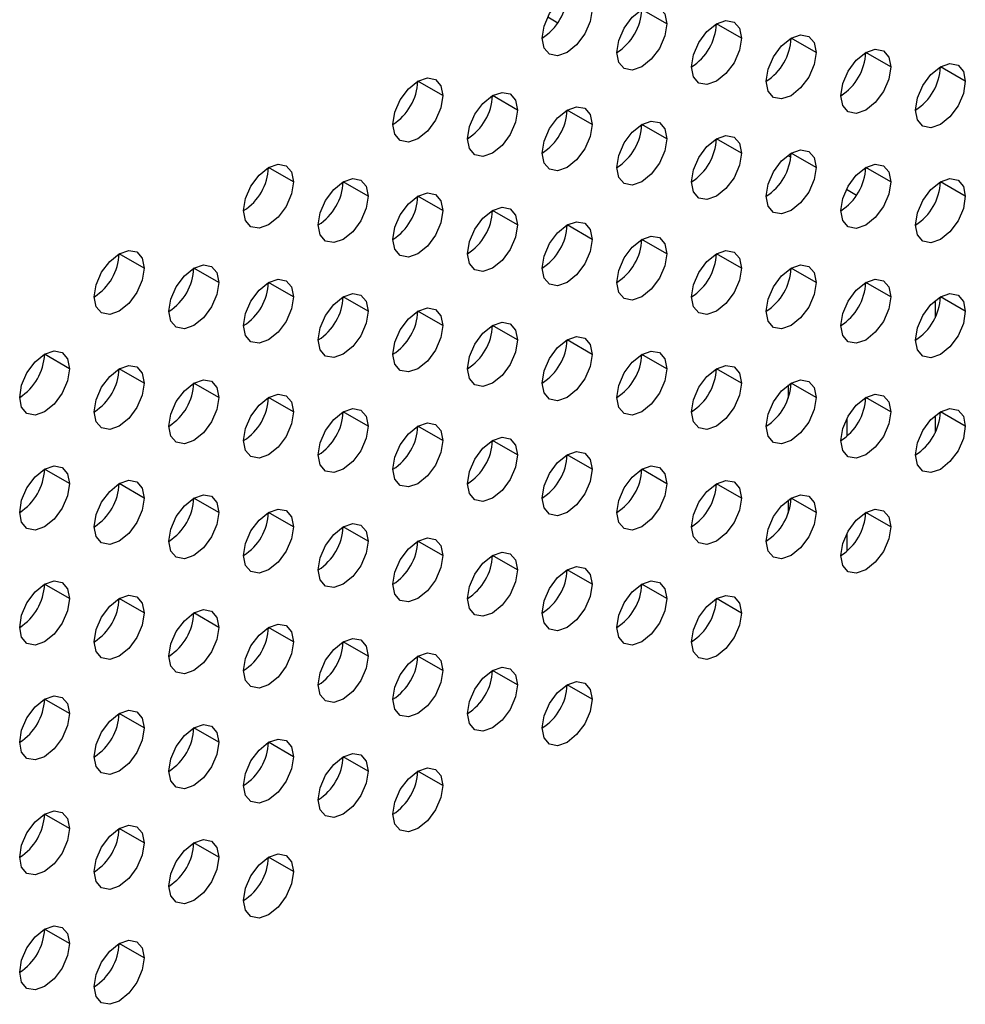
# Model space of a CAD drawing. Header units: millimetres. Extents: x 0 to 1118, y 0 to 864.
# Tile 260 of 309: x 979.25 to 982.61, y 719.85 to 723.35. Entities that reach past the tile are written whole.
import ezdxf

# ---------------------------------------------------------------- set-up
doc = ezdxf.new("R2010")
doc.units = ezdxf.units.MM

msp = doc.modelspace()

# ---------------------------------------------------------------- linework, layer by layer
at = {"color": 7, "linetype": 'Continuous', "lineweight": 25}
for p, q in [((981.1281, 723.3597), (981.1641, 723.3389)), ((981.5504, 723.335), (981.462, 723.3861)), ((981.8155, 723.284), (981.7271, 723.335)), ((982.0807, 723.2329), (981.9923, 723.2839)), ((982.3459, 723.1819), (982.2575, 723.2329)), ((982.611, 723.1308), (982.5226, 723.1818)), ((980.7549, 723.0799), (980.6665, 723.131)), ((981.02, 723.0289), (980.9316, 723.0799)), ((981.2852, 722.9778), (981.1968, 723.0288)), ((981.5504, 722.9268), (981.462, 722.9778)), ((981.8155, 722.8757), (981.7271, 722.9267)), ((981.9802, 722.8678), (981.9915, 722.8613)), ((982.0807, 722.8246), (981.9923, 722.8757)), ((980.2245, 722.7738), (980.1362, 722.8248)), ((982.3459, 722.7736), (982.2575, 722.8246)), ((980.4897, 722.7227), (980.4013, 722.7738)), ((982.611, 722.7225), (982.5226, 722.7736)), ((982.1889, 722.7473), (982.2248, 722.7266)), ((980.7549, 722.6717), (980.6665, 722.7227)), ((981.02, 722.6206), (980.9316, 722.6716)), ((981.2852, 722.5696), (981.1968, 722.6206)), ((981.5504, 722.5185), (981.462, 722.5695)), ((979.6942, 722.4676), (979.6058, 722.5187)), ((981.8155, 722.4674), (981.7271, 722.5185)), ((979.9594, 722.4166), (979.871, 722.4676)), ((982.0807, 722.4164), (981.9923, 722.4674)), ((980.2245, 722.3655), (980.1362, 722.4165)), ((982.3459, 722.3653), (982.2575, 722.4163)), ((980.4897, 722.3145), (980.4013, 722.3655)), ((982.5037, 722.352), (982.5037, 722.2912)), ((982.611, 722.3143), (982.5226, 722.3653)), ((980.7549, 722.2634), (980.6665, 722.3144)), ((981.02, 722.2123), (980.9316, 722.2634)), ((981.2852, 722.1613), (981.1968, 722.2123)), ((979.429, 722.1104), (979.3407, 722.1614)), ((981.5504, 722.1102), (981.462, 722.1612)), ((979.6942, 722.0594), (979.6058, 722.1104)), ((981.8155, 722.0592), (981.7271, 722.1102)), ((979.9594, 722.0083), (979.871, 722.0593)), ((982.0807, 722.0081), (981.9923, 722.0591)), ((980.2245, 721.9572), (980.1362, 722.0083)), ((982.3459, 721.957), (982.2575, 722.0081)), ((980.4897, 721.9062), (980.4013, 721.9572)), ((982.5037, 721.9437), (982.5037, 721.883)), ((982.611, 721.906), (982.5226, 721.957)), ((980.7549, 721.8551), (980.6665, 721.9062)), ((981.02, 721.8041), (980.9316, 721.8551)), ((981.2852, 721.753), (981.1968, 721.804)), ((979.429, 721.7022), (979.3407, 721.7532)), ((981.5504, 721.702), (981.462, 721.753)), ((979.6942, 721.6511), (979.6058, 721.7021)), ((981.8155, 721.6509), (981.7271, 721.7019)), ((979.9594, 721.6), (979.871, 721.6511)), ((982.0807, 721.5998), (981.9923, 721.6509)), ((980.2245, 721.549), (980.1362, 721.6)), ((982.3459, 721.5488), (982.2575, 721.5998)), ((980.4897, 721.4979), (980.4013, 721.5489)), ((980.7549, 721.4469), (980.6665, 721.4979)), ((981.02, 721.3958), (980.9316, 721.4468)), ((981.2852, 721.3447), (981.1968, 721.3958)), ((979.429, 721.2939), (979.3407, 721.3449)), ((981.5504, 721.2937), (981.462, 721.3447)), ((979.6942, 721.2428), (979.6058, 721.2938)), ((981.8155, 721.2426), (981.7271, 721.2937)), ((979.9594, 721.1918), (979.871, 721.2428)), ((980.2245, 721.1407), (980.1362, 721.1917)), ((980.4897, 721.0896), (980.4013, 721.1407)), ((980.7549, 721.0386), (980.6665, 721.0896)), ((981.02, 720.9875), (980.9316, 721.0386)), ((981.2852, 720.9365), (981.1968, 720.9875)), ((979.429, 720.8856), (979.3407, 720.9366)), ((979.6942, 720.8346), (979.6058, 720.8856)), ((979.9594, 720.7835), (979.871, 720.8345)), ((980.2245, 720.7324), (980.1362, 720.7835)), ((980.4897, 720.6814), (980.4013, 720.7324)), ((980.7549, 720.6303), (980.6665, 720.6813)), ((979.429, 720.4773), (979.3407, 720.5284)), ((979.6942, 720.4263), (979.6058, 720.4773)), ((979.9594, 720.3752), (979.871, 720.4262)), ((980.2245, 720.3242), (980.1362, 720.3752)), ((979.429, 720.0691), (979.3407, 720.1201)), ((979.6942, 720.018), (979.6058, 720.069))]:
    msp.add_line(p, q, dxfattribs=at)
at = {"color": 8, "linetype": 'Continuous', "lineweight": 25}
for p, q in [((981.982, 722.0525), (981.982, 722.0053)), ((982.1911, 721.8709), (982.1911, 721.9351)), ((981.982, 721.6442), (981.982, 721.597)), ((982.1911, 721.4626), (982.1911, 721.5268))]:
    msp.add_line(p, q, dxfattribs=at)
at = {"color": 7, "linetype": 'Continuous', "lineweight": 25, "flags": 128}
for points in [[(981.1084, 723.284), (981.1152, 723.327), (981.1343, 723.3712), (981.163, 723.4098), (981.1968, 723.4371), (981.2306, 723.4489), (981.2593, 723.4433), (981.2785, 723.4213), (981.2852, 723.3861)], [(981.3736, 723.233), (981.3803, 723.2759), (981.3995, 723.3201), (981.4282, 723.3588), (981.462, 723.3861), (981.4958, 723.3978), (981.5245, 723.3923), (981.5436, 723.3702), (981.5504, 723.335)], [(981.2852, 723.3861), (981.2785, 723.3432), (981.2593, 723.299), (981.2306, 723.2603), (981.1968, 723.233), (981.163, 723.2212), (981.1343, 723.2268), (981.1152, 723.2489), (981.1084, 723.284)], [(981.5504, 723.335), (981.5436, 723.2921), (981.5245, 723.2479), (981.4958, 723.2092), (981.462, 723.1819), (981.4282, 723.1702), (981.3995, 723.1758), (981.3803, 723.1978), (981.3736, 723.233)], [(981.6388, 723.1819), (981.6455, 723.2249), (981.6646, 723.269), (981.6933, 723.3077), (981.7271, 723.335), (981.761, 723.3468), (981.7896, 723.3412), (981.8088, 723.3192), (981.8155, 723.284)], [(981.9039, 723.1309), (981.9106, 723.1738), (981.9298, 723.218), (981.9585, 723.2567), (981.9923, 723.284), (982.0261, 723.2957), (982.0548, 723.2901), (982.074, 723.2681), (982.0807, 723.2329)], [(981.8155, 723.284), (981.8088, 723.241), (981.7896, 723.1969), (981.761, 723.1582), (981.7271, 723.1309), (981.6933, 723.1191), (981.6646, 723.1247), (981.6455, 723.1468), (981.6388, 723.1819)], [(982.0807, 723.2329), (982.074, 723.19), (982.0548, 723.1458), (982.0261, 723.1071), (981.9923, 723.0798), (981.9585, 723.0681), (981.9298, 723.0736), (981.9106, 723.0957), (981.9039, 723.1309)], [(982.1691, 723.0798), (982.1758, 723.1228), (982.195, 723.1669), (982.2236, 723.2056), (982.2575, 723.2329), (982.2913, 723.2447), (982.32, 723.2391), (982.3391, 723.217), (982.3459, 723.1819)], [(982.3459, 723.1819), (982.3391, 723.1389), (982.32, 723.0947), (982.2913, 723.0561), (982.2575, 723.0288), (982.2236, 723.017), (982.195, 723.0226), (982.1758, 723.0446), (982.1691, 723.0798)], [(982.4343, 723.0287), (982.441, 723.0717), (982.4601, 723.1159), (982.4888, 723.1545), (982.5226, 723.1818), (982.5565, 723.1936), (982.5851, 723.188), (982.6043, 723.166), (982.611, 723.1308)], [(980.5781, 722.9779), (980.5848, 723.0208), (980.604, 723.065), (980.6327, 723.1037), (980.6665, 723.131), (980.7003, 723.1427), (980.729, 723.1372), (980.7481, 723.1151), (980.7549, 723.0799)], [(982.611, 723.1308), (982.6043, 723.0879), (982.5851, 723.0437), (982.5565, 723.005), (982.5226, 722.9777), (982.4888, 722.966), (982.4601, 722.9715), (982.441, 722.9936), (982.4343, 723.0287)], [(980.7549, 723.0799), (980.7481, 723.037), (980.729, 722.9928), (980.7003, 722.9541), (980.6665, 722.9268), (980.6327, 722.9151), (980.604, 722.9207), (980.5848, 722.9427), (980.5781, 722.9779)], [(980.8433, 722.9268), (980.85, 722.9698), (980.8691, 723.0139), (980.8978, 723.0526), (980.9316, 723.0799), (980.9655, 723.0917), (980.9941, 723.0861), (981.0133, 723.0641), (981.02, 723.0289)], [(981.02, 723.0289), (981.0133, 722.9859), (980.9941, 722.9418), (980.9655, 722.9031), (980.9316, 722.8758), (980.8978, 722.864), (980.8691, 722.8696), (980.85, 722.8917), (980.8433, 722.9268)], [(981.1084, 722.8758), (981.1152, 722.9187), (981.1343, 722.9629), (981.163, 723.0016), (981.1968, 723.0289), (981.2306, 723.0406), (981.2593, 723.0351), (981.2785, 723.013), (981.2852, 722.9778)], [(981.2852, 722.9778), (981.2785, 722.9349), (981.2593, 722.8907), (981.2306, 722.852), (981.1968, 722.8247), (981.163, 722.813), (981.1343, 722.8185), (981.1152, 722.8406), (981.1084, 722.8758)], [(981.3736, 722.8247), (981.3803, 722.8677), (981.3995, 722.9118), (981.4282, 722.9505), (981.462, 722.9778), (981.4958, 722.9896), (981.5245, 722.984), (981.5436, 722.9619), (981.5504, 722.9268)], [(981.6388, 722.7737), (981.6455, 722.8166), (981.6646, 722.8608), (981.6933, 722.8995), (981.7271, 722.9267), (981.761, 722.9385), (981.7896, 722.9329), (981.8088, 722.9109), (981.8155, 722.8757)], [(981.5504, 722.9268), (981.5436, 722.8838), (981.5245, 722.8396), (981.4958, 722.801), (981.462, 722.7737), (981.4282, 722.7619), (981.3995, 722.7675), (981.3803, 722.7895), (981.3736, 722.8247)], [(981.8155, 722.8757), (981.8088, 722.8328), (981.7896, 722.7886), (981.761, 722.7499), (981.7271, 722.7226), (981.6933, 722.7109), (981.6646, 722.7164), (981.6455, 722.7385), (981.6388, 722.7737)], [(981.9039, 722.7226), (981.9106, 722.7655), (981.9298, 722.8097), (981.9585, 722.8484), (981.9923, 722.8757), (982.0261, 722.8874), (982.0548, 722.8819), (982.074, 722.8598), (982.0807, 722.8246)], [(980.0478, 722.6717), (980.0545, 722.7147), (980.0737, 722.7589), (980.1023, 722.7975), (980.1362, 722.8248), (980.17, 722.8366), (980.1987, 722.831), (980.2178, 722.809), (980.2245, 722.7738)], [(982.1691, 722.6715), (982.1758, 722.7145), (982.195, 722.7587), (982.2236, 722.7973), (982.2575, 722.8246), (982.2913, 722.8364), (982.32, 722.8308), (982.3391, 722.8088), (982.3459, 722.7736)], [(982.0807, 722.8246), (982.074, 722.7817), (982.0548, 722.7375), (982.0261, 722.6989), (981.9923, 722.6716), (981.9585, 722.6598), (981.9298, 722.6654), (981.9106, 722.6874), (981.9039, 722.7226)], [(980.2245, 722.7738), (980.2178, 722.7308), (980.1987, 722.6867), (980.17, 722.648), (980.1362, 722.6207), (980.1023, 722.6089), (980.0737, 722.6145), (980.0545, 722.6366), (980.0478, 722.6717)], [(980.3129, 722.6207), (980.3197, 722.6636), (980.3388, 722.7078), (980.3675, 722.7465), (980.4013, 722.7738), (980.4351, 722.7855), (980.4638, 722.78), (980.483, 722.7579), (980.4897, 722.7227)], [(982.3459, 722.7736), (982.3391, 722.7306), (982.32, 722.6865), (982.2913, 722.6478), (982.2575, 722.6205), (982.2236, 722.6087), (982.195, 722.6143), (982.1758, 722.6364), (982.1691, 722.6715)], [(982.4343, 722.6205), (982.441, 722.6634), (982.4601, 722.7076), (982.4888, 722.7463), (982.5226, 722.7736), (982.5565, 722.7853), (982.5851, 722.7798), (982.6043, 722.7577), (982.611, 722.7225)], [(980.5781, 722.5696), (980.5848, 722.6126), (980.604, 722.6567), (980.6327, 722.6954), (980.6665, 722.7227), (980.7003, 722.7345), (980.729, 722.7289), (980.7481, 722.7068), (980.7549, 722.6717)], [(980.4897, 722.7227), (980.483, 722.6798), (980.4638, 722.6356), (980.4351, 722.5969), (980.4013, 722.5696), (980.3675, 722.5579), (980.3388, 722.5635), (980.3197, 722.5855), (980.3129, 722.6207)], [(982.611, 722.7225), (982.6043, 722.6796), (982.5851, 722.6354), (982.5565, 722.5967), (982.5226, 722.5694), (982.4888, 722.5577), (982.4601, 722.5633), (982.441, 722.5853), (982.4343, 722.6205)], [(980.7549, 722.6717), (980.7481, 722.6287), (980.729, 722.5846), (980.7003, 722.5459), (980.6665, 722.5186), (980.6327, 722.5068), (980.604, 722.5124), (980.5848, 722.5344), (980.5781, 722.5696)], [(980.8433, 722.5186), (980.85, 722.5615), (980.8691, 722.6057), (980.8978, 722.6444), (980.9316, 722.6717), (980.9655, 722.6834), (980.9941, 722.6778), (981.0133, 722.6558), (981.02, 722.6206)], [(981.1084, 722.4675), (981.1152, 722.5104), (981.1343, 722.5546), (981.163, 722.5933), (981.1968, 722.6206), (981.2306, 722.6324), (981.2593, 722.6268), (981.2785, 722.6047), (981.2852, 722.5696)], [(981.02, 722.6206), (981.0133, 722.5777), (980.9941, 722.5335), (980.9655, 722.4948), (980.9316, 722.4675), (980.8978, 722.4558), (980.8691, 722.4613), (980.85, 722.4834), (980.8433, 722.5186)], [(981.2852, 722.5696), (981.2785, 722.5266), (981.2593, 722.4824), (981.2306, 722.4438), (981.1968, 722.4165), (981.163, 722.4047), (981.1343, 722.4103), (981.1152, 722.4323), (981.1084, 722.4675)], [(981.3736, 722.4164), (981.3803, 722.4594), (981.3995, 722.5036), (981.4282, 722.5422), (981.462, 722.5695), (981.4958, 722.5813), (981.5245, 722.5757), (981.5436, 722.5537), (981.5504, 722.5185)], [(979.5174, 722.3656), (979.5242, 722.4085), (979.5433, 722.4527), (979.572, 722.4914), (979.6058, 722.5187), (979.6396, 722.5304), (979.6683, 722.5249), (979.6875, 722.5028), (979.6942, 722.4676)], [(981.5504, 722.5185), (981.5436, 722.4756), (981.5245, 722.4314), (981.4958, 722.3927), (981.462, 722.3654), (981.4282, 722.3536), (981.3995, 722.3592), (981.3803, 722.3813), (981.3736, 722.4164)], [(981.6388, 722.3654), (981.6455, 722.4083), (981.6646, 722.4525), (981.6933, 722.4912), (981.7271, 722.5185), (981.761, 722.5302), (981.7896, 722.5247), (981.8088, 722.5026), (981.8155, 722.4674)], [(979.6942, 722.4676), (979.6875, 722.4247), (979.6683, 722.3805), (979.6396, 722.3418), (979.6058, 722.3145), (979.572, 722.3028), (979.5433, 722.3084), (979.5242, 722.3304), (979.5174, 722.3656)], [(979.7826, 722.3145), (979.7893, 722.3575), (979.8085, 722.4016), (979.8372, 722.4403), (979.871, 722.4676), (979.9048, 722.4794), (979.9335, 722.4738), (979.9526, 722.4518), (979.9594, 722.4166)], [(981.8155, 722.4674), (981.8088, 722.4245), (981.7896, 722.3803), (981.761, 722.3416), (981.7271, 722.3143), (981.6933, 722.3026), (981.6646, 722.3082), (981.6455, 722.3302), (981.6388, 722.3654)], [(981.9039, 722.3143), (981.9106, 722.3573), (981.9298, 722.4014), (981.9585, 722.4401), (981.9923, 722.4674), (982.0261, 722.4792), (982.0548, 722.4736), (982.074, 722.4516), (982.0807, 722.4164)], [(979.9594, 722.4166), (979.9526, 722.3736), (979.9335, 722.3295), (979.9048, 722.2908), (979.871, 722.2635), (979.8372, 722.2517), (979.8085, 722.2573), (979.7893, 722.2793), (979.7826, 722.3145)], [(980.0478, 722.2635), (980.0545, 722.3064), (980.0737, 722.3506), (980.1023, 722.3893), (980.1362, 722.4166), (980.17, 722.4283), (980.1987, 722.4227), (980.2178, 722.4007), (980.2245, 722.3655)], [(982.0807, 722.4164), (982.074, 722.3734), (982.0548, 722.3293), (982.0261, 722.2906), (981.9923, 722.2633), (981.9585, 722.2515), (981.9298, 722.2571), (981.9106, 722.2792), (981.9039, 722.3143)], [(982.1691, 722.2633), (982.1758, 722.3062), (982.195, 722.3504), (982.2236, 722.3891), (982.2575, 722.4164), (982.2913, 722.4281), (982.32, 722.4225), (982.3391, 722.4005), (982.3459, 722.3653)], [(980.3129, 722.2124), (980.3197, 722.2554), (980.3388, 722.2995), (980.3675, 722.3382), (980.4013, 722.3655), (980.4351, 722.3773), (980.4638, 722.3717), (980.483, 722.3496), (980.4897, 722.3145)], [(980.2245, 722.3655), (980.2178, 722.3226), (980.1987, 722.2784), (980.17, 722.2397), (980.1362, 722.2124), (980.1023, 722.2007), (980.0737, 722.2062), (980.0545, 722.2283), (980.0478, 722.2635)], [(982.3459, 722.3653), (982.3391, 722.3224), (982.32, 722.2782), (982.2913, 722.2395), (982.2575, 722.2122), (982.2236, 722.2005), (982.195, 722.206), (982.1758, 722.2281), (982.1691, 722.2633)], [(982.4343, 722.2122), (982.441, 722.2552), (982.4601, 722.2993), (982.4888, 722.338), (982.5226, 722.3653), (982.5565, 722.3771), (982.5851, 722.3715), (982.6043, 722.3494), (982.611, 722.3143)], [(980.4897, 722.3145), (980.483, 722.2715), (980.4638, 722.2273), (980.4351, 722.1887), (980.4013, 722.1614), (980.3675, 722.1496), (980.3388, 722.1552), (980.3197, 722.1772), (980.3129, 722.2124)], [(980.5781, 722.1613), (980.5848, 722.2043), (980.604, 722.2485), (980.6327, 722.2871), (980.6665, 722.3144), (980.7003, 722.3262), (980.729, 722.3206), (980.7481, 722.2986), (980.7549, 722.2634)], [(982.611, 722.3143), (982.6043, 722.2713), (982.5851, 722.2271), (982.5565, 722.1885), (982.5226, 722.1612), (982.4888, 722.1494), (982.4601, 722.155), (982.441, 722.177), (982.4343, 722.2122)], [(980.8433, 722.1103), (980.85, 722.1532), (980.8691, 722.1974), (980.8978, 722.2361), (980.9316, 722.2634), (980.9655, 722.2751), (980.9941, 722.2696), (981.0133, 722.2475), (981.02, 722.2123)], [(980.7549, 722.2634), (980.7481, 722.2205), (980.729, 722.1763), (980.7003, 722.1376), (980.6665, 722.1103), (980.6327, 722.0986), (980.604, 722.1041), (980.5848, 722.1262), (980.5781, 722.1613)], [(981.02, 722.2123), (981.0133, 722.1694), (980.9941, 722.1252), (980.9655, 722.0865), (980.9316, 722.0592), (980.8978, 722.0475), (980.8691, 722.0531), (980.85, 722.0751), (980.8433, 722.1103)], [(981.1084, 722.0592), (981.1152, 722.1022), (981.1343, 722.1463), (981.163, 722.185), (981.1968, 722.2123), (981.2306, 722.2241), (981.2593, 722.2185), (981.2785, 722.1965), (981.2852, 722.1613)], [(979.2523, 722.0084), (979.259, 722.0513), (979.2782, 722.0955), (979.3068, 722.1342), (979.3407, 722.1615), (979.3745, 722.1732), (979.4032, 722.1677), (979.4223, 722.1456), (979.429, 722.1104)], [(981.3736, 722.0082), (981.3803, 722.0511), (981.3995, 722.0953), (981.4282, 722.134), (981.462, 722.1613), (981.4958, 722.173), (981.5245, 722.1675), (981.5436, 722.1454), (981.5504, 722.1102)], [(981.2852, 722.1613), (981.2785, 722.1183), (981.2593, 722.0742), (981.2306, 722.0355), (981.1968, 722.0082), (981.163, 721.9964), (981.1343, 722.002), (981.1152, 722.0241), (981.1084, 722.0592)], [(979.429, 722.1104), (979.4223, 722.0675), (979.4032, 722.0233), (979.3745, 721.9846), (979.3407, 721.9573), (979.3068, 721.9456), (979.2782, 721.9511), (979.259, 721.9732), (979.2523, 722.0084)], [(979.5174, 721.9573), (979.5242, 722.0003), (979.5433, 722.0444), (979.572, 722.0831), (979.6058, 722.1104), (979.6396, 722.1222), (979.6683, 722.1166), (979.6875, 722.0945), (979.6942, 722.0594)], [(981.5504, 722.1102), (981.5436, 722.0673), (981.5245, 722.0231), (981.4958, 721.9844), (981.462, 721.9571), (981.4282, 721.9454), (981.3995, 721.9509), (981.3803, 721.973), (981.3736, 722.0082)], [(981.6388, 721.9571), (981.6455, 722.0001), (981.6646, 722.0442), (981.6933, 722.0829), (981.7271, 722.1102), (981.761, 722.122), (981.7896, 722.1164), (981.8088, 722.0943), (981.8155, 722.0592)], [(979.7826, 721.9063), (979.7893, 721.9492), (979.8085, 721.9934), (979.8372, 722.0321), (979.871, 722.0593), (979.9048, 722.0711), (979.9335, 722.0655), (979.9526, 722.0435), (979.9594, 722.0083)], [(981.9039, 721.9061), (981.9106, 721.949), (981.9298, 721.9932), (981.9585, 722.0319), (981.9923, 722.0591), (982.0261, 722.0709), (982.0548, 722.0653), (982.074, 722.0433), (982.0807, 722.0081)], [(979.6942, 722.0594), (979.6875, 722.0164), (979.6683, 721.9722), (979.6396, 721.9336), (979.6058, 721.9063), (979.572, 721.8945), (979.5433, 721.9001), (979.5242, 721.9221), (979.5174, 721.9573)], [(981.8155, 722.0592), (981.8088, 722.0162), (981.7896, 721.972), (981.761, 721.9334), (981.7271, 721.9061), (981.6933, 721.8943), (981.6646, 721.8999), (981.6455, 721.9219), (981.6388, 721.9571)], [(979.9594, 722.0083), (979.9526, 721.9654), (979.9335, 721.9212), (979.9048, 721.8825), (979.871, 721.8552), (979.8372, 721.8435), (979.8085, 721.849), (979.7893, 721.8711), (979.7826, 721.9063)], [(980.0478, 721.8552), (980.0545, 721.8981), (980.0737, 721.9423), (980.1023, 721.981), (980.1362, 722.0083), (980.17, 722.02), (980.1987, 722.0145), (980.2178, 721.9924), (980.2245, 721.9572)], [(982.0807, 722.0081), (982.074, 721.9652), (982.0548, 721.921), (982.0261, 721.8823), (981.9923, 721.855), (981.9585, 721.8433), (981.9298, 721.8488), (981.9106, 721.8709), (981.9039, 721.9061)], [(982.1691, 721.855), (982.1758, 721.8979), (982.195, 721.9421), (982.2236, 721.9808), (982.2575, 722.0081), (982.2913, 722.0198), (982.32, 722.0143), (982.3391, 721.9922), (982.3459, 721.957)], [(980.3129, 721.8041), (980.3197, 721.8471), (980.3388, 721.8913), (980.3675, 721.9299), (980.4013, 721.9572), (980.4351, 721.969), (980.4638, 721.9634), (980.483, 721.9414), (980.4897, 721.9062)], [(982.4343, 721.8039), (982.441, 721.8469), (982.4601, 721.8911), (982.4888, 721.9297), (982.5226, 721.957), (982.5565, 721.9688), (982.5851, 721.9632), (982.6043, 721.9412), (982.611, 721.906)], [(980.2245, 721.9572), (980.2178, 721.9143), (980.1987, 721.8701), (980.17, 721.8315), (980.1362, 721.8042), (980.1023, 721.7924), (980.0737, 721.798), (980.0545, 721.82), (980.0478, 721.8552)], [(982.3459, 721.957), (982.3391, 721.9141), (982.32, 721.8699), (982.2913, 721.8313), (982.2575, 721.804), (982.2236, 721.7922), (982.195, 721.7978), (982.1758, 721.8198), (982.1691, 721.855)], [(980.4897, 721.9062), (980.483, 721.8632), (980.4638, 721.8191), (980.4351, 721.7804), (980.4013, 721.7531), (980.3675, 721.7413), (980.3388, 721.7469), (980.3197, 721.769), (980.3129, 721.8041)], [(980.5781, 721.7531), (980.5848, 721.796), (980.604, 721.8402), (980.6327, 721.8789), (980.6665, 721.9062), (980.7003, 721.9179), (980.729, 721.9124), (980.7481, 721.8903), (980.7549, 721.8551)], [(982.611, 721.906), (982.6043, 721.863), (982.5851, 721.8189), (982.5565, 721.7802), (982.5226, 721.7529), (982.4888, 721.7411), (982.4601, 721.7467), (982.441, 721.7688), (982.4343, 721.8039)], [(980.7549, 721.8551), (980.7481, 721.8122), (980.729, 721.768), (980.7003, 721.7293), (980.6665, 721.702), (980.6327, 721.6903), (980.604, 721.6959), (980.5848, 721.7179), (980.5781, 721.7531)], [(980.8433, 721.702), (980.85, 721.745), (980.8691, 721.7891), (980.8978, 721.8278), (980.9316, 721.8551), (980.9655, 721.8669), (980.9941, 721.8613), (981.0133, 721.8392), (981.02, 721.8041)], [(981.02, 721.8041), (981.0133, 721.7611), (980.9941, 721.717), (980.9655, 721.6783), (980.9316, 721.651), (980.8978, 721.6392), (980.8691, 721.6448), (980.85, 721.6668), (980.8433, 721.702)], [(981.1084, 721.651), (981.1152, 721.6939), (981.1343, 721.7381), (981.163, 721.7768), (981.1968, 721.8041), (981.2306, 721.8158), (981.2593, 721.8102), (981.2785, 721.7882), (981.2852, 721.753)], [(979.2523, 721.6001), (979.259, 721.643), (979.2782, 721.6872), (979.3068, 721.7259), (979.3407, 721.7532), (979.3745, 721.765), (979.4032, 721.7594), (979.4223, 721.7373), (979.429, 721.7022)], [(981.2852, 721.753), (981.2785, 721.7101), (981.2593, 721.6659), (981.2306, 721.6272), (981.1968, 721.5999), (981.163, 721.5882), (981.1343, 721.5937), (981.1152, 721.6158), (981.1084, 721.651)], [(981.3736, 721.5999), (981.3803, 721.6428), (981.3995, 721.687), (981.4282, 721.7257), (981.462, 721.753), (981.4958, 721.7648), (981.5245, 721.7592), (981.5436, 721.7371), (981.5504, 721.702)], [(979.5174, 721.549), (979.5242, 721.592), (979.5433, 721.6362), (979.572, 721.6748), (979.6058, 721.7021), (979.6396, 721.7139), (979.6683, 721.7083), (979.6875, 721.6863), (979.6942, 721.6511)], [(981.6388, 721.5488), (981.6455, 721.5918), (981.6646, 721.636), (981.6933, 721.6746), (981.7271, 721.7019), (981.761, 721.7137), (981.7896, 721.7081), (981.8088, 721.6861), (981.8155, 721.6509)], [(979.429, 721.7022), (979.4223, 721.6592), (979.4032, 721.615), (979.3745, 721.5764), (979.3407, 721.5491), (979.3068, 721.5373), (979.2782, 721.5429), (979.259, 721.5649), (979.2523, 721.6001)], [(981.5504, 721.702), (981.5436, 721.659), (981.5245, 721.6148), (981.4958, 721.5762), (981.462, 721.5489), (981.4282, 721.5371), (981.3995, 721.5427), (981.3803, 721.5647), (981.3736, 721.5999)], [(979.6942, 721.6511), (979.6875, 721.6082), (979.6683, 721.564), (979.6396, 721.5253), (979.6058, 721.498), (979.572, 721.4862), (979.5433, 721.4918), (979.5242, 721.5139), (979.5174, 721.549)], [(979.7826, 721.498), (979.7893, 721.5409), (979.8085, 721.5851), (979.8372, 721.6238), (979.871, 721.6511), (979.9048, 721.6628), (979.9335, 721.6573), (979.9526, 721.6352), (979.9594, 721.6)], [(981.8155, 721.6509), (981.8088, 721.608), (981.7896, 721.5638), (981.761, 721.5251), (981.7271, 721.4978), (981.6933, 721.486), (981.6646, 721.4916), (981.6455, 721.5137), (981.6388, 721.5488)], [(981.9039, 721.4978), (981.9106, 721.5407), (981.9298, 721.5849), (981.9585, 721.6236), (981.9923, 721.6509), (982.0261, 721.6626), (982.0548, 721.6571), (982.074, 721.635), (982.0807, 721.5998)], [(980.0478, 721.4469), (980.0545, 721.4899), (980.0737, 721.534), (980.1023, 721.5727), (980.1362, 721.6), (980.17, 721.6118), (980.1987, 721.6062), (980.2178, 721.5842), (980.2245, 721.549)], [(982.1691, 721.4467), (982.1758, 721.4897), (982.195, 721.5338), (982.2236, 721.5725), (982.2575, 721.5998), (982.2913, 721.6116), (982.32, 721.606), (982.3391, 721.584), (982.3459, 721.5488)], [(979.9594, 721.6), (979.9526, 721.5571), (979.9335, 721.5129), (979.9048, 721.4742), (979.871, 721.4469), (979.8372, 721.4352), (979.8085, 721.4408), (979.7893, 721.4628), (979.7826, 721.498)], [(982.0807, 721.5998), (982.074, 721.5569), (982.0548, 721.5127), (982.0261, 721.474), (981.9923, 721.4467), (981.9585, 721.435), (981.9298, 721.4406), (981.9106, 721.4626), (981.9039, 721.4978)], [(980.2245, 721.549), (980.2178, 721.506), (980.1987, 721.4619), (980.17, 721.4232), (980.1362, 721.3959), (980.1023, 721.3841), (980.0737, 721.3897), (980.0545, 721.4118), (980.0478, 721.4469)], [(980.3129, 721.3959), (980.3197, 721.4388), (980.3388, 721.483), (980.3675, 721.5217), (980.4013, 721.549), (980.4351, 721.5607), (980.4638, 721.5551), (980.483, 721.5331), (980.4897, 721.4979)], [(982.3459, 721.5488), (982.3391, 721.5058), (982.32, 721.4617), (982.2913, 721.423), (982.2575, 721.3957), (982.2236, 721.3839), (982.195, 721.3895), (982.1758, 721.4116), (982.1691, 721.4467)], [(980.5781, 721.3448), (980.5848, 721.3878), (980.604, 721.4319), (980.6327, 721.4706), (980.6665, 721.4979), (980.7003, 721.5097), (980.729, 721.5041), (980.7481, 721.482), (980.7549, 721.4469)], [(980.4897, 721.4979), (980.483, 721.455), (980.4638, 721.4108), (980.4351, 721.3721), (980.4013, 721.3448), (980.3675, 721.3331), (980.3388, 721.3386), (980.3197, 721.3607), (980.3129, 721.3959)], [(980.7549, 721.4469), (980.7481, 721.4039), (980.729, 721.3597), (980.7003, 721.3211), (980.6665, 721.2938), (980.6327, 721.282), (980.604, 721.2876), (980.5848, 721.3096), (980.5781, 721.3448)], [(980.8433, 721.2937), (980.85, 721.3367), (980.8691, 721.3809), (980.8978, 721.4195), (980.9316, 721.4468), (980.9655, 721.4586), (980.9941, 721.453), (981.0133, 721.431), (981.02, 721.3958)], [(981.1084, 721.2427), (981.1152, 721.2856), (981.1343, 721.3298), (981.163, 721.3685), (981.1968, 721.3958), (981.2306, 721.4075), (981.2593, 721.402), (981.2785, 721.3799), (981.2852, 721.3447)], [(981.02, 721.3958), (981.0133, 721.3529), (980.9941, 721.3087), (980.9655, 721.27), (980.9316, 721.2427), (980.8978, 721.231), (980.8691, 721.2365), (980.85, 721.2586), (980.8433, 721.2937)], [(979.2523, 721.1918), (979.259, 721.2348), (979.2782, 721.2789), (979.3068, 721.3176), (979.3407, 721.3449), (979.3745, 721.3567), (979.4032, 721.3511), (979.4223, 721.3291), (979.429, 721.2939)], [(981.2852, 721.3447), (981.2785, 721.3018), (981.2593, 721.2576), (981.2306, 721.2189), (981.1968, 721.1916), (981.163, 721.1799), (981.1343, 721.1855), (981.1152, 721.2075), (981.1084, 721.2427)], [(981.3736, 721.1916), (981.3803, 721.2346), (981.3995, 721.2788), (981.4282, 721.3174), (981.462, 721.3447), (981.4958, 721.3565), (981.5245, 721.3509), (981.5436, 721.3289), (981.5504, 721.2937)], [(979.429, 721.2939), (979.4223, 721.2509), (979.4032, 721.2068), (979.3745, 721.1681), (979.3407, 721.1408), (979.3068, 721.129), (979.2782, 721.1346), (979.259, 721.1567), (979.2523, 721.1918)], [(979.5174, 721.1408), (979.5242, 721.1837), (979.5433, 721.2279), (979.572, 721.2666), (979.6058, 721.2939), (979.6396, 721.3056), (979.6683, 721.3001), (979.6875, 721.278), (979.6942, 721.2428)], [(981.5504, 721.2937), (981.5436, 721.2507), (981.5245, 721.2066), (981.4958, 721.1679), (981.462, 721.1406), (981.4282, 721.1288), (981.3995, 721.1344), (981.3803, 721.1565), (981.3736, 721.1916)], [(981.6388, 721.1406), (981.6455, 721.1835), (981.6646, 721.2277), (981.6933, 721.2664), (981.7271, 721.2937), (981.761, 721.3054), (981.7896, 721.2999), (981.8088, 721.2778), (981.8155, 721.2426)], [(979.6942, 721.2428), (979.6875, 721.1999), (979.6683, 721.1557), (979.6396, 721.117), (979.6058, 721.0897), (979.572, 721.078), (979.5433, 721.0835), (979.5242, 721.1056), (979.5174, 721.1408)], [(979.7826, 721.0897), (979.7893, 721.1327), (979.8085, 721.1768), (979.8372, 721.2155), (979.871, 721.2428), (979.9048, 721.2546), (979.9335, 721.249), (979.9526, 721.2269), (979.9594, 721.1918)], [(981.8155, 721.2426), (981.8088, 721.1997), (981.7896, 721.1555), (981.761, 721.1168), (981.7271, 721.0895), (981.6933, 721.0778), (981.6646, 721.0833), (981.6455, 721.1054), (981.6388, 721.1406)], [(979.9594, 721.1918), (979.9526, 721.1488), (979.9335, 721.1046), (979.9048, 721.066), (979.871, 721.0387), (979.8372, 721.0269), (979.8085, 721.0325), (979.7893, 721.0545), (979.7826, 721.0897)], [(980.0478, 721.0387), (980.0545, 721.0816), (980.0737, 721.1258), (980.1023, 721.1645), (980.1362, 721.1917), (980.17, 721.2035), (980.1987, 721.1979), (980.2178, 721.1759), (980.2245, 721.1407)], [(980.2245, 721.1407), (980.2178, 721.0978), (980.1987, 721.0536), (980.17, 721.0149), (980.1362, 720.9876), (980.1023, 720.9759), (980.0737, 720.9814), (980.0545, 721.0035), (980.0478, 721.0387)], [(980.3129, 720.9876), (980.3197, 721.0305), (980.3388, 721.0747), (980.3675, 721.1134), (980.4013, 721.1407), (980.4351, 721.1524), (980.4638, 721.1469), (980.483, 721.1248), (980.4897, 721.0896)], [(980.4897, 721.0896), (980.483, 721.0467), (980.4638, 721.0025), (980.4351, 720.9639), (980.4013, 720.9366), (980.3675, 720.9248), (980.3388, 720.9304), (980.3197, 720.9524), (980.3129, 720.9876)], [(980.5781, 720.9365), (980.5848, 720.9795), (980.604, 721.0237), (980.6327, 721.0623), (980.6665, 721.0896), (980.7003, 721.1014), (980.729, 721.0958), (980.7481, 721.0738), (980.7549, 721.0386)], [(980.8433, 720.8855), (980.85, 720.9284), (980.8691, 720.9726), (980.8978, 721.0113), (980.9316, 721.0386), (980.9655, 721.0503), (980.9941, 721.0448), (981.0133, 721.0227), (981.02, 720.9875)], [(980.7549, 721.0386), (980.7481, 720.9956), (980.729, 720.9515), (980.7003, 720.9128), (980.6665, 720.8855), (980.6327, 720.8737), (980.604, 720.8793), (980.5848, 720.9014), (980.5781, 720.9365)], [(981.02, 720.9875), (981.0133, 720.9446), (980.9941, 720.9004), (980.9655, 720.8617), (980.9316, 720.8344), (980.8978, 720.8227), (980.8691, 720.8283), (980.85, 720.8503), (980.8433, 720.8855)], [(981.1084, 720.8344), (981.1152, 720.8774), (981.1343, 720.9215), (981.163, 720.9602), (981.1968, 720.9875), (981.2306, 720.9993), (981.2593, 720.9937), (981.2785, 720.9716), (981.2852, 720.9365)], [(979.2523, 720.7836), (979.259, 720.8265), (979.2782, 720.8707), (979.3068, 720.9094), (979.3407, 720.9367), (979.3745, 720.9484), (979.4032, 720.9428), (979.4223, 720.9208), (979.429, 720.8856)], [(981.2852, 720.9365), (981.2785, 720.8935), (981.2593, 720.8494), (981.2306, 720.8107), (981.1968, 720.7834), (981.163, 720.7716), (981.1343, 720.7772), (981.1152, 720.7992), (981.1084, 720.8344)], [(979.429, 720.8856), (979.4223, 720.8427), (979.4032, 720.7985), (979.3745, 720.7598), (979.3407, 720.7325), (979.3068, 720.7208), (979.2782, 720.7263), (979.259, 720.7484), (979.2523, 720.7836)], [(979.5174, 720.7325), (979.5242, 720.7754), (979.5433, 720.8196), (979.572, 720.8583), (979.6058, 720.8856), (979.6396, 720.8974), (979.6683, 720.8918), (979.6875, 720.8697), (979.6942, 720.8346)], [(979.7826, 720.6814), (979.7893, 720.7244), (979.8085, 720.7686), (979.8372, 720.8072), (979.871, 720.8345), (979.9048, 720.8463), (979.9335, 720.8407), (979.9526, 720.8187), (979.9594, 720.7835)], [(979.6942, 720.8346), (979.6875, 720.7916), (979.6683, 720.7474), (979.6396, 720.7088), (979.6058, 720.6815), (979.572, 720.6697), (979.5433, 720.6753), (979.5242, 720.6973), (979.5174, 720.7325)], [(979.9594, 720.7835), (979.9526, 720.7406), (979.9335, 720.6964), (979.9048, 720.6577), (979.871, 720.6304), (979.8372, 720.6186), (979.8085, 720.6242), (979.7893, 720.6463), (979.7826, 720.6814)], [(980.0478, 720.6304), (980.0545, 720.6733), (980.0737, 720.7175), (980.1023, 720.7562), (980.1362, 720.7835), (980.17, 720.7952), (980.1987, 720.7897), (980.2178, 720.7676), (980.2245, 720.7324)], [(980.3129, 720.5793), (980.3197, 720.6223), (980.3388, 720.6664), (980.3675, 720.7051), (980.4013, 720.7324), (980.4351, 720.7442), (980.4638, 720.7386), (980.483, 720.7166), (980.4897, 720.6814)], [(980.2245, 720.7324), (980.2178, 720.6895), (980.1987, 720.6453), (980.17, 720.6066), (980.1362, 720.5793), (980.1023, 720.5676), (980.0737, 720.5732), (980.0545, 720.5952), (980.0478, 720.6304)], [(980.4897, 720.6814), (980.483, 720.6384), (980.4638, 720.5943), (980.4351, 720.5556), (980.4013, 720.5283), (980.3675, 720.5165), (980.3388, 720.5221), (980.3197, 720.5442), (980.3129, 720.5793)], [(980.5781, 720.5283), (980.5848, 720.5712), (980.604, 720.6154), (980.6327, 720.6541), (980.6665, 720.6814), (980.7003, 720.6931), (980.729, 720.6875), (980.7481, 720.6655), (980.7549, 720.6303)], [(980.7549, 720.6303), (980.7481, 720.5874), (980.729, 720.5432), (980.7003, 720.5045), (980.6665, 720.4772), (980.6327, 720.4655), (980.604, 720.471), (980.5848, 720.4931), (980.5781, 720.5283)], [(979.2523, 720.3753), (979.259, 720.4182), (979.2782, 720.4624), (979.3068, 720.5011), (979.3407, 720.5284), (979.3745, 720.5401), (979.4032, 720.5346), (979.4223, 720.5125), (979.429, 720.4773)], [(979.5174, 720.3242), (979.5242, 720.3672), (979.5433, 720.4113), (979.572, 720.45), (979.6058, 720.4773), (979.6396, 720.4891), (979.6683, 720.4835), (979.6875, 720.4615), (979.6942, 720.4263)], [(979.429, 720.4773), (979.4223, 720.4344), (979.4032, 720.3902), (979.3745, 720.3515), (979.3407, 720.3242), (979.3068, 720.3125), (979.2782, 720.3181), (979.259, 720.3401), (979.2523, 720.3753)], [(979.6942, 720.4263), (979.6875, 720.3833), (979.6683, 720.3392), (979.6396, 720.3005), (979.6058, 720.2732), (979.572, 720.2614), (979.5433, 720.267), (979.5242, 720.2891), (979.5174, 720.3242)], [(979.7826, 720.2732), (979.7893, 720.3161), (979.8085, 720.3603), (979.8372, 720.399), (979.871, 720.4263), (979.9048, 720.438), (979.9335, 720.4325), (979.9526, 720.4104), (979.9594, 720.3752)], [(980.0478, 720.2221), (980.0545, 720.2651), (980.0737, 720.3092), (980.1023, 720.3479), (980.1362, 720.3752), (980.17, 720.387), (980.1987, 720.3814), (980.2178, 720.3593), (980.2245, 720.3242)], [(979.9594, 720.3752), (979.9526, 720.3323), (979.9335, 720.2881), (979.9048, 720.2494), (979.871, 720.2221), (979.8372, 720.2104), (979.8085, 720.2159), (979.7893, 720.238), (979.7826, 720.2732)], [(980.2245, 720.3242), (980.2178, 720.2812), (980.1987, 720.237), (980.17, 720.1984), (980.1362, 720.1711), (980.1023, 720.1593), (980.0737, 720.1649), (980.0545, 720.1869), (980.0478, 720.2221)], [(979.2523, 719.967), (979.259, 720.01), (979.2782, 720.0541), (979.3068, 720.0928), (979.3407, 720.1201), (979.3745, 720.1319), (979.4032, 720.1263), (979.4223, 720.1042), (979.429, 720.0691)], [(979.5174, 719.916), (979.5242, 719.9589), (979.5433, 720.0031), (979.572, 720.0418), (979.6058, 720.0691), (979.6396, 720.0808), (979.6683, 720.0752), (979.6875, 720.0532), (979.6942, 720.018)], [(979.429, 720.0691), (979.4223, 720.0261), (979.4032, 719.982), (979.3745, 719.9433), (979.3407, 719.916), (979.3068, 719.9042), (979.2782, 719.9098), (979.259, 719.9318), (979.2523, 719.967)], [(979.6942, 720.018), (979.6875, 719.9751), (979.6683, 719.9309), (979.6396, 719.8922), (979.6058, 719.8649), (979.572, 719.8532), (979.5433, 719.8587), (979.5242, 719.8808), (979.5174, 719.916)]]:
    msp.add_lwpolyline(points, dxfattribs=at)
at = {"color": 7, "linetype": 'Continuous', "lineweight": 25}
for centre in [(981.0049, 723.4459), (981.2701, 723.3948), (981.5352, 723.3437), (981.8004, 723.2927), (982.0656, 723.2416), (982.3307, 723.1906), (980.4746, 723.1397), (980.7397, 723.0886), (981.0049, 723.0376), (981.2701, 722.9865), (981.5352, 722.9355), (981.8004, 722.8844), (979.9443, 722.8335), (982.0656, 722.8333), (980.2094, 722.7825), (982.3307, 722.7823), (980.4746, 722.7314), (980.7397, 722.6804), (981.0049, 722.6293), (981.2701, 722.5783), (979.4139, 722.5274), (981.5352, 722.5272), (979.6791, 722.4763), (981.8004, 722.4761), (979.9443, 722.4253), (982.0656, 722.4251), (980.2094, 722.3742), (982.3307, 722.374), (980.4746, 722.3232), (980.7397, 722.2721), (981.0049, 722.221), (979.1488, 722.1702), (981.2701, 722.17), (979.4139, 722.1191), (981.5352, 722.1189), (979.6791, 722.0681), (981.8004, 722.0679), (979.9443, 722.017), (982.0656, 722.0168), (980.2094, 721.9659), (982.3307, 721.9657), (980.4746, 721.9149), (980.7397, 721.8638), (981.0049, 721.8128), (979.1488, 721.7619), (981.2701, 721.7617), (979.4139, 721.7109), (981.5352, 721.7107), (979.6791, 721.6598), (981.8004, 721.6596), (979.9443, 721.6087), (982.0656, 721.6085), (980.2094, 721.5577), (980.4746, 721.5066), (980.7397, 721.4556), (981.0049, 721.4045), (979.1488, 721.3536), (981.2701, 721.3534), (979.4139, 721.3026), (981.5352, 721.3024), (979.6791, 721.2515), (979.9443, 721.2005), (980.2094, 721.1494), (980.4746, 721.0983), (980.7397, 721.0473), (981.0049, 720.9962), (979.1488, 720.9454), (979.4139, 720.8943), (979.6791, 720.8433), (979.9443, 720.7922), (980.2094, 720.7411), (980.4746, 720.6901), (979.1488, 720.5371), (979.4139, 720.486), (979.6791, 720.435), (979.9443, 720.3839), (979.1488, 720.1288), (979.4139, 720.0778)]:
    msp.add_arc(centre, 0.1921, 302.6055, 357.3945, dxfattribs=at)

doc.saveas('drawing.dxf')
